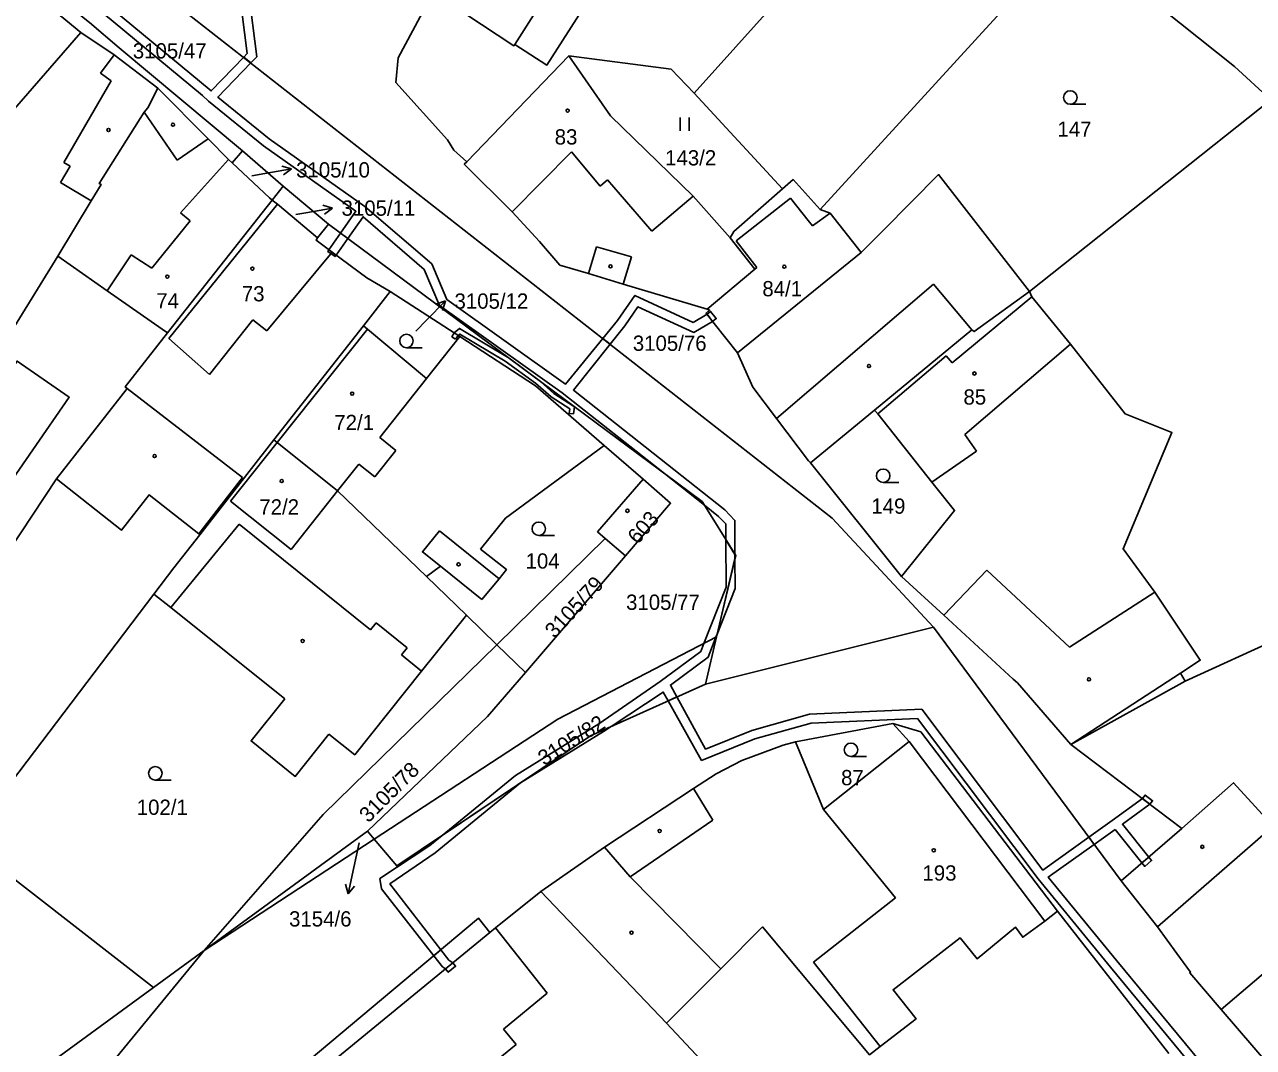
# Model space of a CAD drawing. Extents: x -776734 to -748832, y -1118122 to -976986.
# Drawn here: x -753412 to -753275.1, y -1115604.7 to -1115490.8 of the extents above; entities that cross this region are included whole.
import ezdxf

# ---------------------------------------------------------------- set-up
doc = ezdxf.new("R2010")
doc.units = 0
for name, color, linetype in [('KM_Hranice parcel', 7, 'Continuous'), ('KM_Parcelní čísla', 7, 'Continuous'), ('KM_Pop  PČ popisy', 7, 'Continuous'), ('KM_Vnitřní kresba', 7, 'Continuous'), ('KM_Věcná břemena k části', 7, 'Continuous'), ('KM_Značky budov', 7, 'Continuous'), ('KM_Značky kultur', 7, 'Continuous')]:
    doc.layers.add(name, color=color, linetype=linetype)

msp = doc.modelspace()

# ---------------------------------------------------------------- linework, layer by layer
at = {"layer": 'KM_Hranice parcel'}
for p, q in [((-753323.37, -1115511.41), (-753295.47, -1115480.93)), ((-753351.37, -1115494.32), (-753362.74, -1115506.09)), ((-753337.42, -1115498.47), (-753327.58, -1115509.12)), ((-753300.05, -1115520.55), (-753273.18, -1115499.22)), ((-753387.71, -1115504.88), (-753388.89, -1115506.21)), ((-753383.19, -1115508.81), (-753387.71, -1115504.88)), ((-753384.41, -1115510.36), (-753383.19, -1115508.81)), ((-753378.14, -1115513.05), (-753383.19, -1115508.81)), ((-753384.41, -1115510.36), (-753396.07, -1115525.16)), ((-753379.37, -1115514.58), (-753378.14, -1115513.05)), ((-753408.3, -1115516.62), (-753416.84, -1115530.42)), ((-753374.25, -1115524.35), (-753371.26, -1115520.54)), ((-753363.5, -1115525.57), (-753371.26, -1115520.54)), ((-753396.67, -1115524.74), (-753396.07, -1115525.16)), ((-753374.25, -1115524.35), (-753384.22, -1115537.07)), ((-753324.47, -1115539.62), (-753317.34, -1115533.75)), ((-753384.22, -1115537.07), (-753392.48, -1115547.62)), ((-753343.11, -1115541.45), (-753347.43, -1115537.7)), ((-753324.47, -1115539.62), (-753314.31, -1115552.28)), ((-753408.44, -1115541.42), (-753445.02, -1115596.57)), ((-753348.18, -1115547.3), (-753343.11, -1115541.45)), ((-753347.31, -1115548.05), (-753348.18, -1115547.3)), ((-753359.4, -1115559.87), (-753347.31, -1115548.05)), ((-753345.08, -1115549.99), (-753347.31, -1115548.05)), ((-753356.21, -1115562.95), (-753345.08, -1115549.99)), ((-753282.73, -1115563.93), (-753249.7, -1115548.87)), ((-753362.79, -1115556.59), (-753367.24, -1115552.29)), ((-753418.53, -1115581.79), (-753397.6, -1115554.24)), ((-753362.79, -1115556.59), (-753359.4, -1115559.87)), ((-753336.17, -1115564.27), (-753310.76, -1115557.91)), ((-753289.87, -1115586.17), (-753310.76, -1115557.91)), ((-753334.93, -1115559), (-753336.17, -1115564.27)), ((-753359.4, -1115559.87), (-753356.21, -1115562.95)), ((-753295.45, -1115570.97), (-753282.73, -1115563.93)), ((-753315.28, -1115568.65), (-753326.12, -1115570.68)), ((-753295.45, -1115570.97), (-753283.1, -1115580.34)), ((-753392.01, -1115593.92), (-753373.8, -1115580.63)), ((-753373.04, -1115581.53), (-753392.01, -1115593.92)), ((-753373.8, -1115580.63), (-753373.04, -1115581.53)), ((-753283.1, -1115580.34), (-753289.87, -1115586.17)), ((-753397.63, -1115598.03), (-753418.53, -1115581.79)), ((-753354.48, -1115587.34), (-753340.5, -1115602.01)), ((-753284.54, -1115605.39), (-753296.94, -1115589.53)), ((-753392.01, -1115593.92), (-753409.19, -1115614.8)), ((-753397.63, -1115598.03), (-753392.01, -1115593.92)), ((-753414.19, -1115610.11), (-753397.63, -1115598.03)), ((-753325.97, -1115617.51), (-753340.5, -1115602.01))]:
    msp.add_line(p, q, dxfattribs=at)
for points in [[(-753337.42, -1115498.47), (-753313.54, -1115471.88), (-753323.77, -1115466.83), (-753320.93, -1115428.58)], [(-753425, -1115475.84), (-753410.37, -1115486.11), (-753404.76, -1115490.58), (-753401.45, -1115493.42), (-753387.71, -1115504.88)], [(-753295.47, -1115480.93), (-753277.23, -1115495.51), (-753273.18, -1115499.22)], [(-753357.39, -1115493.06), (-753353.82, -1115495.33), (-753349.33, -1115488.32), (-753352.93, -1115486.03)], [(-753411.2, -1115487.19), (-753405.72, -1115491.69), (-753402.02, -1115494.19), (-753397.15, -1115497.92)], [(-753310.76, -1115557.91), (-753322.05, -1115545.77), (-753396.33, -1115487.61)], [(-753366.15, -1115487.58), (-753367.13, -1115488.44), (-753370.37, -1115494.54), (-753370.63, -1115497.29), (-753364.9, -1115503.67), (-753364.18, -1115504.79), (-753362.74, -1115506.09)], [(-753366.15, -1115487.58), (-753362.97, -1115489.59), (-753357.5, -1115493.18), (-753357.39, -1115493.06)], [(-753333.39, -1115514.58), (-753337.51, -1115509.92), (-753346.74, -1115500.97), (-753351.37, -1115494.32)], [(-753351.37, -1115494.32), (-753339.99, -1115495.79), (-753337.42, -1115498.47)], [(-753397.15, -1115497.92), (-753398.28, -1115500.11), (-753398.66, -1115500.58), (-753403.69, -1115508.51), (-753403.48, -1115508.63), (-753404.58, -1115510.45), (-753408.3, -1115516.62)], [(-753388.89, -1115506.21), (-753389.29, -1115505.83), (-753391.56, -1115503.54), (-753397.15, -1115497.92)], [(-753384.41, -1115510.36), (-753384.72, -1115510.13), (-753388.89, -1115506.21)], [(-753362.74, -1115506.09), (-753363.02, -1115506.38), (-753357.69, -1115511.66), (-753354.65, -1115514.96), (-753352.36, -1115517.6), (-753349.18, -1115518.55), (-753345.32, -1115519.71), (-753335.97, -1115522.52)], [(-753300.05, -1115520.55), (-753310.2, -1115507.52), (-753316.31, -1115513.73), (-753318.83, -1115516.22), (-753322.28, -1115511.82), (-753323.37, -1115511.41)], [(-753323.37, -1115511.41), (-753326.39, -1115508.09), (-753327.58, -1115509.12)], [(-753379.37, -1115514.58), (-753383.82, -1115510.81), (-753384.41, -1115510.36)], [(-753327.58, -1115509.12), (-753332.98, -1115513.86), (-753333.39, -1115514.58)], [(-753378.14, -1115513.05), (-753336.52, -1115543.94), (-753332.79, -1115549.95), (-753334.93, -1115559)], [(-753371.26, -1115520.54), (-753373.88, -1115519.04), (-753377.75, -1115516.15), (-753379.53, -1115514.83), (-753379.37, -1115514.58)], [(-753335.97, -1115522.52), (-753330.67, -1115518.06), (-753333.39, -1115514.58)], [(-753408.3, -1115516.62), (-753402.79, -1115520.46), (-753396.67, -1115524.74)], [(-753317.34, -1115533.75), (-753306.5, -1115524.83), (-753306.21, -1115525.01), (-753300.05, -1115520.55)], [(-753282.73, -1115563.93), (-753283.24, -1115563.03), (-753281.04, -1115561.61), (-753286.11, -1115554.02), (-753289.64, -1115549.19), (-753284.21, -1115536.26), (-753289.42, -1115534.15), (-753295.48, -1115526.39), (-753299.81, -1115521.15), (-753300.05, -1115520.55)], [(-753335.97, -1115522.52), (-753335.69, -1115522.61), (-753336.08, -1115522.94), (-753335.18, -1115524.1), (-753332.58, -1115527.38), (-753330.88, -1115531.2), (-753328.23, -1115534.69), (-753324.67, -1115539.39), (-753324.47, -1115539.62)], [(-753396.07, -1115525.16), (-753400.79, -1115531.16), (-753400.55, -1115531.34), (-753408.44, -1115541.42)], [(-753363.5, -1115525.57), (-753367.22, -1115530.22), (-753373.79, -1115524.73), (-753374.25, -1115524.35)], [(-753347.43, -1115537.7), (-753355.1, -1115531.03), (-753363.5, -1115525.57)], [(-753415.15, -1115544.03), (-753420.96, -1115540), (-753412.83, -1115528.3), (-753407.02, -1115532.32), (-753415.15, -1115544.03)], [(-753317.34, -1115533.75), (-753316.96, -1115534.18), (-753310.93, -1115541.76), (-753308.41, -1115544.92), (-753314.31, -1115552.28)], [(-753384.22, -1115537.07), (-753383.86, -1115537.35), (-753377.13, -1115542.73), (-753367.24, -1115552.29)], [(-753361.2, -1115549.22), (-753358.42, -1115545.8), (-753347.43, -1115537.7)], [(-753408.44, -1115541.42), (-753401.2, -1115547.13), (-753398.13, -1115543.2), (-753392.59, -1115547.52), (-753392.48, -1115547.62)], [(-753345.08, -1115549.99), (-753340.04, -1115544.12), (-753343.11, -1115541.45)], [(-753392.48, -1115547.62), (-753395.38, -1115551.32), (-753397.6, -1115554.24)], [(-753361.06, -1115554.85), (-753359.14, -1115552.53), (-753358.32, -1115551.51), (-753361.2, -1115549.22)], [(-753367.24, -1115552.29), (-753365.68, -1115551.14), (-753361.06, -1115554.85)], [(-753314.31, -1115552.28), (-753309.62, -1115556.59), (-753301.87, -1115563.7), (-753301.39, -1115564.12), (-753295.45, -1115570.97)], [(-753397.6, -1115554.24), (-753395.72, -1115555.74), (-753383, -1115565.9)], [(-753378.09, -1115569.85), (-753375.22, -1115572.13), (-753367.77, -1115562.81), (-753362.79, -1115556.59)], [(-753373.04, -1115581.53), (-753352.59, -1115568.18), (-753334.93, -1115559)], [(-753392.01, -1115593.92), (-753378.74, -1115578.76), (-753359.4, -1115559.87)], [(-753356.21, -1115562.95), (-753360.43, -1115567.88), (-753373.8, -1115580.63)], [(-753336.17, -1115564.27), (-753348.97, -1115570.01), (-753370.54, -1115584.5), (-753373.04, -1115581.53)], [(-753383, -1115565.9), (-753386.77, -1115570.58), (-753381.85, -1115574.53), (-753378.09, -1115569.85)], [(-753315.28, -1115568.65), (-753313.46, -1115570.64), (-753323.01, -1115578.22), (-753326.12, -1115570.68)], [(-753296.94, -1115589.53), (-753312.18, -1115569.59), (-753315.28, -1115568.65)], [(-753326.12, -1115570.68), (-753327.51, -1115571.05), (-753332.12, -1115572.75), (-753334.98, -1115574.26), (-753337.48, -1115575.9), (-753347.42, -1115582.41), (-753354.48, -1115587.34)], [(-753262.14, -1115591.87), (-753267.88, -1115585.6), (-753272.94, -1115580.07), (-753277.35, -1115575.25), (-753283.1, -1115580.34)], [(-753269.38, -1115611.32), (-753278.71, -1115600.47), (-753282.21, -1115596.4), (-753282.13, -1115596.33), (-753283.67, -1115594.26), (-753285.79, -1115591.29), (-753289.87, -1115586.17)], [(-753354.48, -1115587.34), (-753359.55, -1115591.39), (-753360.19, -1115591.92), (-753361.42, -1115590.32), (-753380.31, -1115606.13), (-753385.63, -1115610.81), (-753391.59, -1115616.99)], [(-753340.5, -1115602.01), (-753334.46, -1115595.97), (-753329.82, -1115591.29), (-753317.88, -1115605.54), (-753316.7, -1115604.62), (-753312.7, -1115601.51), (-753315.25, -1115598.29), (-753307.79, -1115592.52), (-753305.91, -1115594.83), (-753301.61, -1115591.33), (-753300.81, -1115592.44), (-753298.37, -1115590.67), (-753296.94, -1115589.53)]]:
    msp.add_lwpolyline(points, dxfattribs=at)
at = {"layer": 'KM_Pop  PČ popisy'}
for p, q in [((-753386.68, -1115507.67), (-753385.22, -1115507.42)), ((-753385.22, -1115507.42), (-753382.265, -1115506.899)), ((-753382.265, -1115506.899), (-753383.338, -1115506.58)), ((-753382.265, -1115506.899), (-753383.164, -1115507.566)), ((-753381.77, -1115511.97), (-753380.65, -1115511.77)), ((-753380.65, -1115511.77), (-753377.695, -1115511.249)), ((-753377.695, -1115511.249), (-753378.768, -1115510.93)), ((-753377.695, -1115511.249), (-753378.594, -1115511.916)), ((-753367.21, -1115523.75), (-753365.125, -1115521.591)), ((-753365.125, -1115521.591), (-753366.181, -1115521.964)), ((-753365.125, -1115521.591), (-753365.461, -1115522.66)), ((-753368.4, -1115524.96), (-753367.21, -1115523.75)), ((-753374.72, -1115581.93), (-753375.33, -1115584.69)), ((-753375.33, -1115584.69), (-753375.954, -1115587.625)), ((-753375.954, -1115587.625), (-753376.236, -1115586.542)), ((-753375.954, -1115587.625), (-753375.256, -1115586.75))]:
    msp.add_line(p, q, dxfattribs=at)
at = {"layer": 'KM_Vnitřní kresba'}
for p, q in [((-753352.93, -1115486.03), (-753357.39, -1115493.06)), ((-753418.93, -1115506.88), (-753405.72, -1115491.69)), ((-753403.53, -1115496.23), (-753402.02, -1115494.19)), ((-753402.36, -1115497.09), (-753403.53, -1115496.23)), ((-753407.61, -1115506.18), (-753402.36, -1115497.09)), ((-753395, -1115505.91), (-753398.66, -1115500.58)), ((-753391.56, -1115503.54), (-753395, -1115505.91)), ((-753406.9, -1115506.6), (-753407.61, -1115506.18)), ((-753394.62, -1115511.78), (-753389.29, -1115505.83)), ((-753357.69, -1115511.66), (-753351.08, -1115505.01)), ((-753351.08, -1115505.01), (-753347.9, -1115508.81)), ((-753407.98, -1115508.42), (-753406.9, -1115506.6)), ((-753404.58, -1115510.45), (-753407.98, -1115508.42)), ((-753347.9, -1115508.81), (-753347.05, -1115508.1)), ((-753347.05, -1115508.1), (-753342.13, -1115513.83)), ((-753342.13, -1115513.83), (-753337.51, -1115509.92)), ((-753332.75, -1115514.91), (-753326.69, -1115510.17)), ((-753326.69, -1115510.17), (-753324.7, -1115512.63)), ((-753395.93, -1115525.76), (-753383.82, -1115510.81)), ((-753393.54, -1115512.66), (-753394.62, -1115511.78)), ((-753397.81, -1115517.93), (-753393.54, -1115512.66)), ((-753324.7, -1115512.63), (-753324.22, -1115513.24)), ((-753324.22, -1115513.24), (-753322.28, -1115511.82)), ((-753349.18, -1115518.55), (-753348.29, -1115515.57)), ((-753348.29, -1115515.57), (-753344.41, -1115516.68)), ((-753332.75, -1115514.91), (-753330.45, -1115517.86)), ((-753402.79, -1115520.46), (-753400.12, -1115516.46)), ((-753400.12, -1115516.46), (-753397.81, -1115517.93)), ((-753385.02, -1115524.93), (-753377.75, -1115516.15)), ((-753344.41, -1115516.68), (-753345.32, -1115519.71)), ((-753318.83, -1115516.22), (-753332.58, -1115527.38)), ((-753330.45, -1115517.86), (-753330.67, -1115518.06)), ((-753310.75, -1115519.72), (-753328.23, -1115534.69)), ((-753306.69, -1115524.6), (-753310.75, -1115519.72)), ((-753299.81, -1115521.15), (-753308.68, -1115528.48)), ((-753391.38, -1115529.77), (-753386.57, -1115523.7)), ((-753386.57, -1115523.7), (-753385.02, -1115524.93)), ((-753383.86, -1115537.35), (-753373.79, -1115524.73)), ((-753306.5, -1115524.83), (-753306.69, -1115524.6)), ((-753395.93, -1115525.76), (-753391.38, -1115529.77)), ((-753295.48, -1115526.39), (-753307.27, -1115536.47)), ((-753309.36, -1115527.7), (-753316.96, -1115534.18)), ((-753308.68, -1115528.48), (-753309.36, -1115527.7)), ((-753372.43, -1115536.8), (-753367.22, -1115530.22)), ((-753400.55, -1115531.34), (-753387.72, -1115541.27)), ((-753389.07, -1115543.88), (-753383.86, -1115537.35)), ((-753370.64, -1115538.23), (-753372.43, -1115536.8)), ((-753307.27, -1115536.47), (-753305.98, -1115538.33)), ((-753372.99, -1115541.19), (-753370.64, -1115538.23)), ((-753305.98, -1115538.33), (-753310.93, -1115541.76)), ((-753377.13, -1115542.73), (-753374.78, -1115539.77)), ((-753374.78, -1115539.77), (-753372.99, -1115541.19)), ((-753387.72, -1115541.27), (-753392.59, -1115547.52)), ((-753377.13, -1115542.73), (-753382.3, -1115549.26)), ((-753382.3, -1115549.26), (-753389.07, -1115543.88)), ((-753395.72, -1115555.74), (-753388.09, -1115546.44)), ((-753388.09, -1115546.44), (-753373.48, -1115558.21)), ((-753365.78, -1115547.2), (-753359.14, -1115552.53)), ((-753309.62, -1115556.59), (-753304.8, -1115551.57)), ((-753304.8, -1115551.57), (-753295.6, -1115560.15)), ((-753295.6, -1115560.15), (-753286.11, -1115554.02)), ((-753373.48, -1115558.21), (-753372.85, -1115557.43)), ((-753372.85, -1115557.43), (-753369.37, -1115560.22)), ((-753369.37, -1115560.22), (-753370, -1115561)), ((-753370, -1115561), (-753367.77, -1115562.81)), ((-753283.24, -1115563.03), (-753295.45, -1115570.97)), ((-753313.46, -1115570.64), (-753311.99, -1115572.6)), ((-753311.99, -1115572.6), (-753298.37, -1115590.67)), ((-753335.34, -1115579.42), (-753337.48, -1115575.9)), ((-753323.01, -1115578.22), (-753314.99, -1115588.04)), ((-753344.54, -1115585.72), (-753335.34, -1115579.42)), ((-753285.79, -1115591.29), (-753272.94, -1115580.07)), ((-753344.54, -1115585.72), (-753347.42, -1115582.41)), ((-753334.46, -1115595.97), (-753344.54, -1115585.72)), ((-753314.99, -1115588.04), (-753324.11, -1115595.22)), ((-753360.19, -1115591.92), (-753383.43, -1115610.97)), ((-753359.55, -1115591.39), (-753353.78, -1115598.67)), ((-753324.11, -1115595.22), (-753316.7, -1115604.62)), ((-753278.71, -1115600.47), (-753273.52, -1115596.07)), ((-753353.78, -1115598.67), (-753358.65, -1115602.68)), ((-753358.65, -1115602.68), (-753357.24, -1115604.39)), ((-753357.24, -1115604.39), (-753359.84, -1115606.51))]:
    msp.add_line(p, q, dxfattribs=at)
msp.add_lwpolyline([(-753365.78, -1115547.2), (-753367.68, -1115549.54), (-753365.68, -1115551.14)], dxfattribs=at)
at = {"layer": 'KM_Věcná břemena k části'}
for points in [[(-753429.2, -1115468.05), (-753392.17, -1115498.71), (-753391.5, -1115499.35), (-753385.39, -1115504.33), (-753375.09, -1115511.6), (-753376.8, -1115514.04), (-753376, -1115514.64), (-753374.3, -1115512.22), (-753367.48, -1115518.08), (-753365.78, -1115522.11), (-753352.12, -1115531.81), (-753340.72, -1115540.82), (-753336.52, -1115543.94), (-753336.27, -1115544.34), (-753334.69, -1115545.59), (-753333.88, -1115546.43), (-753333.87, -1115548.2), (-753332.87, -1115549.82), (-753332.88, -1115546.03), (-753334.01, -1115544.85), (-753350.87, -1115531.52), (-753346.78, -1115526.41), (-753347.58, -1115525.78), (-753351.73, -1115530.86), (-753364.96, -1115521.45), (-753366.64, -1115517.48), (-753374.09, -1115511.09), (-753384.76, -1115503.55), (-753390.47, -1115498.9), (-753386.78, -1115495.09), (-753387.58, -1115494.46), (-753391.2, -1115498.21), (-753428.53, -1115467.31)], [(-753266.69, -1115623.63), (-753290.34, -1115595.08), (-753297.97, -1115585.75), (-753292.87, -1115582.12), (-753293.46, -1115581.31), (-753298.59, -1115584.96), (-753312.07, -1115567.06), (-753324.56, -1115567.62), (-753331, -1115569.41), (-753336.15, -1115571.49), (-753339.33, -1115565.69), (-753340.31, -1115566.13), (-753336.59, -1115572.75), (-753330.67, -1115570.36), (-753324.4, -1115568.62), (-753312.55, -1115568.08), (-753299.09, -1115585.95), (-753291.06, -1115595.79), (-753267.45, -1115624.29)]]:
    msp.add_lwpolyline(points, dxfattribs=at)
for points in [[(-753387.19, -1115494.06), (-753387.58, -1115494.46), (-753386.78, -1115495.09), (-753386.13, -1115494.41), (-753387.07, -1115487.1), (-753388.05, -1115487.3)], [(-753377.29, -1115516.49), (-753376, -1115514.64), (-753376.8, -1115514.04), (-753378.1, -1115515.89)], [(-753377.29, -1115516.49), (-753378.1, -1115515.89), (-753378.23, -1115516.08), (-753377.41, -1115516.66)], [(-753337.53, -1115523.98), (-753344.02, -1115520.98), (-753345.94, -1115523.76), (-753347.58, -1115525.78), (-753346.78, -1115526.41), (-753345.13, -1115524.35), (-753343.68, -1115522.24), (-753337.47, -1115525.1), (-753335.36, -1115523.87), (-753335.97, -1115523.08)], [(-753335.97, -1115523.08), (-753335.36, -1115523.87), (-753334.96, -1115523.56), (-753335.58, -1115522.77)], [(-753363.98, -1115525.85), (-753363.71, -1115525.44), (-753364.15, -1115525.15), (-753364.4, -1115525.58)], [(-753364.15, -1115525.15), (-753363.71, -1115525.44), (-753363.52, -1115525.28), (-753358.45, -1115528.31), (-753355.08, -1115530.76), (-753353.34, -1115532.29), (-753351.28, -1115533.62), (-753351.35, -1115534.11), (-753350.86, -1115534.18), (-753350.74, -1115533.39), (-753353.04, -1115531.89), (-753354.52, -1115530.58), (-753358.02, -1115527.98), (-753363.56, -1115524.66)], [(-753336.27, -1115544.34), (-753336.52, -1115543.94), (-753340.72, -1115540.82)], [(-753334.99, -1115559.03), (-753334.86, -1115558.69), (-753332.87, -1115550.28), (-753332.87, -1115549.82), (-753333.87, -1115548.2), (-753333.86, -1115553.45), (-753336.34, -1115559.73), (-753336.69, -1115560.62), (-753341.22, -1115563.98), (-753348.05, -1115568.7), (-753357.32, -1115574.44), (-753365.48, -1115581.1), (-753356.75, -1115575.24), (-753348.97, -1115570.01), (-753346.66, -1115568.97), (-753340.86, -1115565.14), (-753340.31, -1115566.13), (-753339.33, -1115565.69), (-753340.06, -1115564.36), (-753335.87, -1115561.26)], [(-753334.86, -1115558.69), (-753332.86, -1115553.63), (-753332.87, -1115550.28)], [(-753347.53, -1115569.55), (-753346.66, -1115568.97), (-753348.97, -1115570.01), (-753356.75, -1115575.24)], [(-753356.75, -1115575.24), (-753365.48, -1115581.1), (-753366.85, -1115582.22), (-753372.41, -1115585.91), (-753372.25, -1115587.06), (-753366.41, -1115594.5), (-753365.64, -1115593.85), (-753371.31, -1115586.5), (-753366.27, -1115583.03)], [(-753290.53, -1115580.45), (-753287.54, -1115584.16), (-753286.78, -1115583.51), (-753289.71, -1115579.86), (-753286.65, -1115577.64), (-753287.49, -1115577.01), (-753290.85, -1115579.46), (-753293.46, -1115581.31), (-753292.87, -1115582.12)], [(-753287.49, -1115577.01), (-753286.65, -1115577.64), (-753286.35, -1115577.25), (-753287.19, -1115576.61)], [(-753286.78, -1115583.51), (-753287.54, -1115584.16), (-753287.23, -1115584.55), (-753286.47, -1115583.9)], [(-753365.64, -1115593.85), (-753366.41, -1115594.5), (-753365.43, -1115595.75), (-753365.12, -1115595.96), (-753364.8, -1115596.35), (-753363.99, -1115595.68), (-753364.31, -1115595.3), (-753364.74, -1115595.01)]]:
    msp.add_lwpolyline(points, close=True, dxfattribs=at)
at = {"layer": 'KM_Značky budov'}
for centre in [(-753351.5068, -1115500.3992), (-753395.4668, -1115501.9692), (-753402.6468, -1115502.5592), (-753386.6268, -1115517.9992), (-753346.7368, -1115517.7492), (-753327.3768, -1115517.7792), (-753396.0968, -1115518.8892), (-753317.9468, -1115528.8392), (-753306.1968, -1115529.6792), (-753375.5068, -1115531.9192), (-753397.5068, -1115538.8692), (-753383.3568, -1115541.6492), (-753344.8468, -1115544.9592), (-753363.6568, -1115550.9292), (-753381.0268, -1115559.4492), (-753293.4468, -1115563.7292), (-753341.2668, -1115580.6092), (-753310.7268, -1115582.7592), (-753280.8168, -1115582.3792), (-753344.3968, -1115591.9292)]:
    msp.add_circle(centre, 0.175, dxfattribs=at)
at = {"layer": 'KM_Značky kultur'}
for p, q in [((-753295.523, -1115499.69), (-753293.773, -1115499.69)), ((-753338.991, -1115502.67), (-753338.991, -1115501.17)), ((-753337.99, -1115502.67), (-753337.99, -1115501.17)), ((-753369.463, -1115526.8), (-753367.713, -1115526.8)), ((-753316.363, -1115541.81), (-753314.613, -1115541.81)), ((-753354.723, -1115547.71), (-753352.973, -1115547.71)), ((-753319.953, -1115572.32), (-753318.203, -1115572.32)), ((-753397.433, -1115574.94), (-753395.683, -1115574.94))]:
    msp.add_line(p, q, dxfattribs=at)
for centre in [(-753295.5229, -1115498.9398), (-753369.4629, -1115526.0498), (-753316.3629, -1115541.0598), (-753354.7229, -1115546.9598), (-753319.9529, -1115571.5698), (-753397.4329, -1115574.1898)]:
    msp.add_circle(centre, 0.75, dxfattribs=at)

# ---------------------------------------------------------------- texts
at = {"layer": 'KM_Parcelní čísla'}
for s, p in [('3105/47', (-753399.94, -1115494.6)), ('147', (-753296.95, -1115503.32)), ('83', (-753352.95, -1115504.18)), ('143/2', (-753340.65, -1115506.51)), ('3105/10', (-753381.75, -1115507.85)), ('3105/11', (-753376.69, -1115512.11)), ('73', (-753387.8, -1115521.64)), ('84/1', (-753329.82, -1115521.08)), ('74', (-753397.33, -1115522.43)), ('3105/12', (-753364.11, -1115522.46)), ('3105/76', (-753344.25, -1115527.15)), ('85', (-753307.42, -1115533.14)), ('72/1', (-753377.5, -1115535.98)), ('72/2', (-753385.85, -1115545.38)), ('149', (-753317.68, -1115545.29)), ('104', (-753356.19, -1115551.4)), ('3105/77', (-753345, -1115555.99)), ('87', (-753321.05, -1115575.52)), ('102/1', (-753399.5, -1115578.82)), ('193', (-753311.99, -1115586.14)), ('3154/6', (-753382.535, -1115591.248))]:
    msp.add_text(s, height=1.7, dxfattribs=at).set_placement(p)
for s, rotation, p in [('603', 49, (-753343.708, -1115548.787)), ('3105/79', 47, (-753352.968, -1115559.249)), ('3105/82', 32, (-753354.129, -1115573.4)), ('3105/78', 45, (-753373.698, -1115579.781))]:
    msp.add_text(s, height=1.7, rotation=rotation, dxfattribs=at).set_placement(p)

doc.saveas('drawing.dxf')
